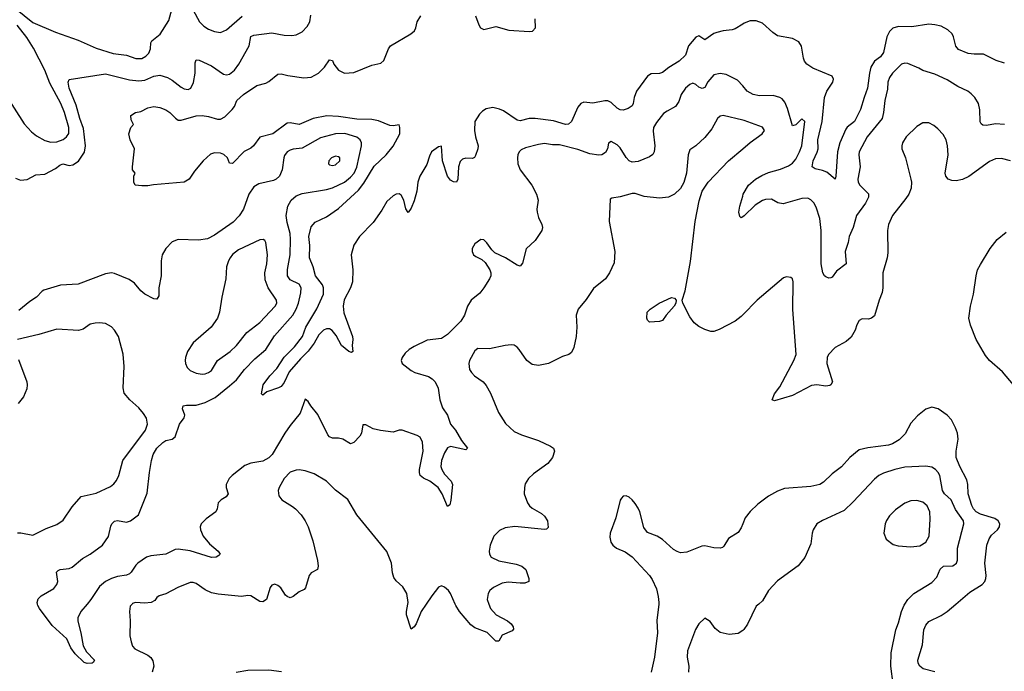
# Model space of a CAD drawing. Header units: inches. Extents: x 1771504 to 1971212, y 471788 to 643615.
# Tile 305 of 587: x 1835224 to 1841728, y 549556 to 553864. Entities that reach past the tile are written whole.
import ezdxf

# ---------------------------------------------------------------- set-up
doc = ezdxf.new("R2010")
doc.units = ezdxf.units.IN
doc.header["$MEASUREMENT"] = 0
for name, color, linetype in [('B8534', 7, 'Continuous'), ('B8535', 7, 'Continuous'), ('B8544', 7, 'Continuous'), ('B8545', 7, 'Continuous')]:
    doc.layers.add(name, color=color, linetype=linetype)

msp = doc.modelspace()

# ---------------------------------------------------------------- linework, layer by layer
at = {"layer": 'B8534', "color": 5}
for points, elevation in [([(1835668.7, 550000), (1835627.8, 549950), (1835606.8, 549910), (1835607.2, 549887.2), (1835628.1, 549810), (1835643.6, 549723.6), (1835665, 549685), (1835717.1, 549630), (1835710, 549614), (1835702, 549610), (1835670, 549607.1), (1835650, 549613.6), (1835590, 549671.2), (1835562.2, 549710), (1835534.3, 549770), (1835437.7, 549857.7), (1835355.7, 549970), (1835344.2, 549990), (1835342.2, 550000)], 460), ([(1835966.8, 550000), (1835954.4, 549985.6), (1835948.5, 549950), (1835953.7, 549890), (1835950.3, 549790.4), (1835959.5, 549750), (1835970, 549722.8), (1835984, 549704), (1836070, 549663.1), (1836090, 549646.7), (1836104.3, 549624.3), (1836110.2, 549590), (1836098, 549550)], 480), ([(1837909.2, 550000), (1837876.1, 549950), (1837843.1, 549870), (1837830, 549849.4), (1837810, 549834), (1837779.2, 549930), (1837778.5, 549950), (1837787.8, 550000)], 480), ([(1838323.8, 550000), (1838334.9, 549970), (1838370.6, 549930), (1838447.3, 549890), (1838470, 549870.4), (1838483, 549850), (1838486.4, 549833.6), (1838477.6, 549822.4), (1838410, 549794), (1838390, 549755.3), (1838370, 549755.1), (1838311.3, 549811.3), (1838230, 549842.2), (1838203.6, 549863.6), (1838128.9, 549950), (1838104.6, 549990), (1838100.3, 550000)], 480), ([(1839445, 550000), (1839432.4, 549892.4), (1839437.6, 549810), (1839416.9, 549650), (1839394.4, 549550)], 520), ([(1840000, 549826.2), (1839970, 549806.6), (1839910, 549798), (1839850, 549812.7), (1839818.9, 549838.9), (1839784.7, 549884.7), (1839750, 549908), (1839710, 549869), (1839687.1, 549832.9), (1839635.6, 549690), (1839632.9, 549650), (1839644.9, 549590), (1839641.7, 549550)], 540), ([(1836953.2, 549553.2), (1836870, 549562.9), (1836730, 549561.8), (1836653.1, 549546.9)], 520)]:
    msp.add_lwpolyline(points, dxfattribs=dict(at, elevation=elevation))
at = {"layer": 'B8535', "color": 5}
for points, elevation in [([(1836313.8, 554030), (1836411.7, 553850), (1836440.7, 553820.7), (1836470, 553800.3), (1836510, 553784.6), (1836550, 553779.5), (1836590, 553796.9), (1836692.6, 553887.4)], 480), ([(1835196.7, 553936.7), (1835310, 553844.7), (1835460.1, 553780.1), (1835610, 553728.9), (1835730, 553676.2), (1835840.6, 553640.6), (1835930, 553628.8), (1835990, 553607.2), (1836030, 553607.1), (1836057.4, 553622.6), (1836077.3, 553642.7), (1836088.7, 553670), (1836089.6, 553710), (1836096.6, 553723.4), (1836152.4, 553767.6), (1836210, 553858.9), (1836229.9, 553930)], 480), ([(1835196.4, 552816.4), (1835230, 552803), (1835273.8, 552806.2), (1835330, 552838), (1835390, 552842.4), (1835461, 552879), (1835490, 552902.4), (1835509, 552910), (1835550, 552900.3), (1835575.5, 552904.5), (1835611.9, 552928.1), (1835652.7, 552987.3), (1835659, 553030), (1835644.7, 553144.7), (1835621.6, 553210), (1835597.9, 553297.9), (1835550.7, 553410), (1835544.8, 553450), (1835551.5, 553468.5), (1835790, 553505.8), (1835950, 553465), (1836010, 553458.6), (1836050, 553464.8), (1836110, 553490.2), (1836150, 553496), (1836200.8, 553480.8), (1836230, 553464.2), (1836290, 553418.5), (1836310, 553407.4), (1836337.4, 553402.6), (1836354, 553410), (1836372.7, 553447.3), (1836383.1, 553510), (1836382.2, 553577.8), (1836390, 553598), (1836410, 553596), (1836490, 553559.1), (1836570, 553502.4), (1836590, 553499.2), (1836610, 553504.2), (1836642, 553530), (1836672.4, 553570), (1836739.2, 553690), (1836750, 553751.8), (1836770, 553762.3), (1836890, 553776.5), (1836970, 553760.3), (1837021.3, 553758.7), (1837050, 553763.1), (1837090, 553784.2), (1837122.4, 553817.6), (1837139.8, 553850), (1837147.6, 553892.4)], 460), ([(1840000, 553834.2), (1839950, 553802.9), (1839930, 553795.6), (1839870, 553789.7), (1839830, 553779.7), (1839810, 553771.5), (1839750, 553729.6), (1839710, 553757.2), (1839690, 553747), (1839642.6, 553690), (1839622, 553630), (1839581.1, 553590), (1839511.9, 553548.1), (1839470, 553515.1), (1839450, 553508.9), (1839395.1, 553504.9), (1839370, 553489.7), (1839298.5, 553390), (1839282.7, 553350), (1839277, 553310), (1839270, 553293.2), (1839243.9, 553276.1), (1839210, 553266), (1839190, 553267.6), (1839170, 553277.6), (1839130, 553316.9), (1839110, 553327.8), (1839090, 553328), (1839010, 553312.1), (1838950, 553318.7), (1838930, 553308.4), (1838910, 553286), (1838870, 553189.5), (1838850, 553173), (1838830, 553171), (1838750, 553195), (1838630, 553210.8), (1838589.3, 553210.7), (1838530, 553195.1), (1838510, 553198.3), (1838420.1, 553260.1), (1838392.7, 553272.7), (1838350, 553282.9), (1838305.2, 553274.8), (1838280.5, 553259.5), (1838261.1, 553238.9), (1838230.4, 553189.6), (1838228.5, 553130), (1838234.6, 553090), (1838251.6, 553030), (1838250.2, 553010), (1838235.2, 552964.7), (1838228.5, 552951.5), (1838215.1, 552944.9), (1838170, 552947.3), (1838150, 552942), (1838133.4, 552926.6), (1838121.7, 552890), (1838117.1, 552810), (1838110.4, 552789.6), (1838090, 552792.3), (1838070, 552803.7), (1838050, 552829), (1838015.8, 552930), (1838010, 553028), (1837990, 553022.9), (1837944.9, 552990), (1837930, 552961.2), (1837913.5, 552906.5), (1837866.9, 552830), (1837853.8, 552790), (1837848.1, 552730), (1837830, 552665.2), (1837810, 552617.2), (1837790, 552589), (1837774.2, 552614.2), (1837761.1, 552670), (1837743.9, 552703.9), (1837730, 552713.3), (1837710, 552709.7), (1837690, 552699.7), (1837650, 552660.5), (1837616.6, 552603.4), (1837558.3, 552521.7), (1837469.1, 552430.9), (1837430, 552372.8), (1837412.8, 552310), (1837424.6, 552210), (1837421.4, 552130), (1837410.1, 552089.9), (1837367.7, 552012.3), (1837360.6, 551970), (1837365.6, 551925.6), (1837422.6, 551770), (1837424.9, 551750), (1837419.5, 551710), (1837424.7, 551670), (1837415.9, 551664.1), (1837399, 551670), (1837350, 551709.7), (1837315, 551775), (1837287.8, 551807.8), (1837270, 551818.8), (1837259.6, 551819.6), (1837250, 551820.3), (1837230, 551812), (1837199.6, 551780.4), (1837170, 551726), (1837130, 551671.5), (1837078.5, 551621.5), (1837004.1, 551535.9), (1836970, 551465.1), (1836950, 551439.6), (1836934, 551430), (1836856.4, 551403.6), (1836830, 551382), (1836822, 551390), (1836832.3, 551450), (1836875.1, 551510), (1836922.9, 551557.1), (1836970, 551631.8), (1837039.2, 551700.8), (1837092, 551768), (1837115, 551830), (1837187, 551952.9), (1837229.9, 552050), (1837231.7, 552091.7), (1837224, 552110), (1837178.6, 552170), (1837162.2, 552230), (1837138, 552290), (1837140.9, 552370), (1837133.2, 552430), (1837150, 552494.9), (1837174.8, 552525.2), (1837250, 552560.7), (1837330, 552615.9), (1837462.8, 552737.2), (1837496.9, 552783.1), (1837565.3, 552894.7), (1837644.4, 552970), (1837690, 553026.7), (1837734, 553110), (1837735.1, 553150), (1837730, 553168), (1837690, 553161.2), (1837670, 553164.5), (1837593.9, 553193.9), (1837550, 553204.6), (1837450, 553205.9), (1837330, 553223.9), (1837252.8, 553227.2), (1837163, 553210), (1837070, 553170.8), (1837010, 553181.4), (1836990, 553179.2), (1836896.5, 553110), (1836810, 553087.4), (1836767.7, 553030), (1836750, 553015), (1836707.7, 552992.3), (1836630, 552912.7), (1836610, 552914), (1836596.3, 552950), (1836572.1, 552972.1), (1836550, 552981.6), (1836510, 552984.4), (1836485.2, 552974.8), (1836434.9, 552930), (1836378.6, 552861.4), (1836344.4, 552810), (1836310.7, 552790), (1836108.2, 552771.8), (1836070, 552764.5), (1836030, 552765.2), (1835986, 552770), (1835978, 552790), (1835978, 552830), (1835986, 552850), (1835968, 552870), (1835968, 552890), (1835982, 553010), (1835953.2, 553070), (1835944, 553110), (1835958, 553150), (1835975.3, 553170), (1835961.2, 553201.2), (1835959, 553230), (1835988, 553250), (1836023.3, 553256.7), (1836070, 553281.6), (1836110, 553290.3), (1836150, 553283.1), (1836190, 553267), (1836215.3, 553250), (1836252, 553212), (1836270, 553199.5), (1836290, 553199), (1836390, 553227.2), (1836429.9, 553230.1), (1836470, 553223.5), (1836530, 553205), (1836550, 553206.2), (1836577.9, 553222.1), (1836628.3, 553270), (1836642, 553290), (1836658.7, 553330), (1836701.3, 553370), (1836790, 553428.8), (1836850, 553444.9), (1836870, 553454.9), (1836930, 553503.1), (1836950, 553505.7), (1836994.3, 553494.3), (1837101.2, 553478.8), (1837150, 553483.8), (1837198.3, 553510), (1837236.9, 553550), (1837270, 553597.3), (1837290, 553594.8), (1837298.9, 553570), (1837328.8, 553528.8), (1837370.2, 553510.2), (1837430, 553514.3), (1837550, 553562.3), (1837610, 553577), (1837630, 553594), (1837660.2, 553670), (1837674.2, 553690), (1837807.8, 553770), (1837832, 553790), (1837841.6, 553810), (1837849.6, 553850), (1837873.3, 553890)], 440), ([(1838235.5, 553890), (1838257, 553830), (1838268.8, 553810), (1838290, 553799.6), (1838370, 553817.8), (1838454.8, 553794.8), (1838590, 553784.4), (1838612.2, 553787.8), (1838631.5, 553810), (1838628.3, 553870)], 440), ([(1835122, 553382), (1835254.2, 553174.2), (1835301.4, 553121.4), (1835335.2, 553095.2), (1835390, 553065), (1835430, 553053.4), (1835470, 553055.3), (1835510, 553072), (1835533.5, 553090), (1835548.5, 553111.5), (1835549.2, 553150), (1835518.8, 553250), (1835494.6, 553310), (1835422.9, 553442.9), (1835389.9, 553530), (1835315.9, 553675.9), (1835270, 553746), (1835208, 553828)], 480), ([(1840000, 553425.4), (1839964.7, 553464.7), (1839890, 553502.2), (1839850, 553507.2), (1839810, 553499.2), (1839770, 553453.7), (1839750, 553414.7), (1839732.4, 553407.6), (1839710, 553417.7), (1839690, 553435.6), (1839670, 553443.5), (1839650, 553434.7), (1839621.5, 553410), (1839593.4, 553370), (1839577.5, 553322.5), (1839557, 553290), (1839500.3, 553259.7), (1839477.6, 553242.4), (1839430, 553183.5), (1839410.2, 553150), (1839407.4, 553127.4), (1839420.3, 553030), (1839415.8, 552990), (1839407.3, 552972.7), (1839383.2, 552956.8), (1839310, 552926), (1839270, 552921.1), (1839250, 552931.2), (1839230, 552953.3), (1839190, 553016.4), (1839170, 553036), (1839130, 553057.6), (1839112.7, 553047.3), (1839106, 553010), (1839094.6, 552985.4), (1839070.3, 552969.7), (1839050, 552967.6), (1838990, 552975.8), (1838910, 553004.5), (1838790, 553035.4), (1838743.5, 553036.5), (1838690, 553044.3), (1838650, 553039.4), (1838564.1, 553015.9), (1838537, 553003), (1838523.7, 552990), (1838514.6, 552970), (1838511.6, 552950), (1838515.2, 552910), (1838530.2, 552870), (1838607.6, 552770), (1838636.9, 552710), (1838648.5, 552670), (1838640.3, 552610), (1838642, 552590), (1838650, 552556), (1838673, 552510), (1838677.3, 552490), (1838674, 552470), (1838630, 552402.7), (1838570.6, 552349.4), (1838546, 552254), (1838530, 552233.2), (1838510, 552240.9), (1838432.7, 552290), (1838363.3, 552323.3), (1838341.7, 552341.7), (1838310, 552389), (1838290, 552409), (1838270, 552409.3), (1838230, 552380.9), (1838213, 552350), (1838213, 552330), (1838222, 552310), (1838237.3, 552297.3), (1838277.3, 552277.3), (1838299.2, 552259.2), (1838330.3, 552210.4), (1838335.5, 552190), (1838335.5, 552170), (1838328, 552150), (1838290.4, 552090), (1838263.4, 552056.6), (1838207.2, 552010), (1838182.3, 551970), (1838162, 551910), (1838139, 551870), (1838050, 551782), (1838010, 551756.4), (1837916, 551744), (1837830, 551702.6), (1837797.4, 551682.6), (1837770, 551658.4), (1837750.4, 551630), (1837744.4, 551610), (1837750.4, 551590), (1837810, 551544.2), (1837834, 551530), (1837924.1, 551504.1), (1837949.5, 551489.5), (1837967.9, 551470), (1837987.4, 551427.4), (1838000.2, 551350), (1838017, 551297), (1838049.4, 551249.4), (1838070.2, 551190), (1838103.2, 551150), (1838142.5, 551082.5), (1838182.8, 551030), (1838170, 551020.9), (1838070, 551041.3), (1838050, 551033.3), (1838030, 550999.5), (1838010.2, 550950), (1838006, 550910), (1838011.6, 550890), (1838030, 550859.5), (1838073.4, 550813.4), (1838082, 550790), (1838072.7, 550687.2), (1838064.5, 550655.5), (1838050, 550646), (1838014.8, 550730), (1837988.7, 550770), (1837932.9, 550812.9), (1837892, 550832), (1837869.8, 550850), (1837864.1, 550870), (1837864.8, 550890), (1837888.2, 551010), (1837885.6, 551070), (1837870, 551102.7), (1837850, 551114.5), (1837750, 551149), (1837730, 551149), (1837690, 551137.2), (1837606.8, 551146.8), (1837558, 551158), (1837510, 551186), (1837490, 551186), (1837481, 551130), (1837471, 551110), (1837430, 551069), (1837410, 551059), (1837358, 551090), (1837330, 551097), (1837290, 551096), (1837270, 551105.2), (1837259.3, 551119.3), (1837192.8, 551252.8), (1837146.6, 551310), (1837130, 551339), (1837110, 551354), (1837076.7, 551263.3), (1837010, 551181.6), (1836974.3, 551130), (1836892.3, 550990), (1836870, 550967.7), (1836830, 550945.6), (1836750, 550931), (1836710, 550915.6), (1836627, 550850), (1836607.4, 550830), (1836587.2, 550790), (1836588.7, 550770), (1836601.6, 550730), (1836597.2, 550722.8), (1836588, 550710), (1836555.5, 550690), (1836534.4, 550670), (1836528.7, 550630), (1836520.4, 550610), (1836455.6, 550564.4), (1836421.6, 550530), (1836415.8, 550510), (1836418, 550490), (1836435.6, 550450), (1836477.3, 550397.3), (1836534.9, 550350), (1836548, 550330), (1836539.3, 550320.7), (1836521, 550310), (1836490, 550308.7), (1836350, 550352.5), (1836270, 550363.2), (1836250, 550360.3), (1836190, 550329.8), (1836090, 550319.8), (1836062.4, 550310), (1836003.7, 550270), (1835990, 550257.4), (1835960.7, 550210), (1835950, 550199.8), (1835928.4, 550191.6), (1835870, 550182.1), (1835830, 550168.6), (1835789.6, 550150.4), (1835750, 550115.9), (1835693.2, 550030), (1835668.7, 550000)], 460), ([(1840000, 553200.3), (1839870, 553229.8), (1839850, 553225.7), (1839833.1, 553210), (1839796.9, 553143.1), (1839750, 553084.4), (1839690, 553029.6), (1839650, 553002.7), (1839639.5, 552970), (1839627.6, 552850), (1839612, 552788), (1839590, 552747), (1839550.3, 552709.7), (1839510.2, 552689.7), (1839450, 552684.7), (1839350, 552695.7), (1839290, 552714), (1839270, 552715.3), (1839190, 552693.3), (1839135.9, 552684.1), (1839123.8, 552676.2), (1839117, 552530), (1839155.2, 552330), (1839150, 552255.3), (1839119.5, 552190), (1839094, 552150), (1839013.7, 552086.3), (1838965.4, 552014.6), (1838913, 551950), (1838900.4, 551910), (1838903.7, 551830), (1838900.3, 551770), (1838883.4, 551696.6), (1838870, 551662.7), (1838851, 551650), (1838810, 551636.9), (1838716.3, 551590), (1838650, 551577.6), (1838610, 551584), (1838573.6, 551610), (1838524, 551684), (1838510, 551699.6), (1838490, 551711.3), (1838470, 551714), (1838430, 551708.7), (1838328.2, 551688.2), (1838250.4, 551689.6), (1838230, 551674.5), (1838195.8, 551610), (1838190.4, 551590), (1838195.5, 551550), (1838207.7, 551530), (1838227.7, 551510), (1838284.9, 551470), (1838305.8, 551445.8), (1838334.1, 551394.1), (1838386.1, 551266.1), (1838433.9, 551193.9), (1838490, 551140.5), (1838538.3, 551118.3), (1838650, 551082.4), (1838730, 551043.8), (1838750.3, 551030.3), (1838755.8, 551010), (1838742.6, 550970), (1838711.8, 550930), (1838618.5, 550861.4), (1838584.9, 550830), (1838563.9, 550796.1), (1838558.4, 550770), (1838557.1, 550730), (1838578, 550670), (1838590.7, 550650), (1838610, 550633.4), (1838670, 550598.4), (1838690, 550581.6), (1838710.3, 550550), (1838714.4, 550505.6), (1838703.8, 550496.2), (1838690, 550493.6), (1838493.7, 550513.7), (1838430, 550504.8), (1838394.2, 550485.8), (1838355.3, 550450), (1838331.7, 550390), (1838325.3, 550350), (1838326.7, 550330), (1838339.1, 550310), (1838390, 550286.3), (1838503.2, 550263.2), (1838541, 550250), (1838568, 550228), (1838587.3, 550170), (1838586.8, 550150), (1838561.3, 550138.7), (1838530, 550137.4), (1838450, 550144.7), (1838410, 550139.1), (1838353, 550110), (1838330.5, 550090), (1838318, 550070), (1838312.7, 550030), (1838323.8, 550000)], 480), ([(1835342.2, 550000), (1835340.2, 550010), (1835345.8, 550034.2), (1835364.9, 550055.1), (1835450, 550103.9), (1835470, 550128.9), (1835475.9, 550150), (1835467.8, 550210), (1835478.6, 550221.4), (1835492.2, 550227.8), (1835550, 550235.6), (1835570, 550244.1), (1835638.8, 550301.2), (1835690, 550330.2), (1835769.7, 550390), (1835810, 550446.4), (1835825.2, 550514.8), (1835831.6, 550530), (1835850, 550548.4), (1835870, 550552.9), (1835930, 550540.9), (1835956.2, 550550), (1836009.5, 550590), (1836065.7, 550734.3), (1836080.4, 550870), (1836093.6, 550950), (1836106, 550990), (1836129.8, 551030), (1836170, 551069.2), (1836190, 551080.7), (1836230, 551090.4), (1836250, 551104.9), (1836279.8, 551190), (1836310, 551231.3), (1836314.3, 551250), (1836299.7, 551290), (1836304.5, 551310), (1836324.7, 551315.3), (1836390, 551315.9), (1836450, 551333.4), (1836514.6, 551365.4), (1836610, 551442.8), (1836656.6, 551483.3), (1836709.8, 551550), (1836778.2, 551621.8), (1836850, 551683.9), (1836907.6, 551772.5), (1837029.2, 551910), (1837051.1, 551950), (1837066.3, 551990), (1837081.3, 552058.7), (1837082.3, 552090), (1837070, 552114.2), (1837010, 552143.9), (1836993.8, 552170), (1836991.8, 552211.8), (1837010.5, 552310), (1837012.8, 552410), (1837010.5, 552450), (1836990, 552522), (1836983.2, 552570), (1836994.9, 552630), (1837016.8, 552670), (1837050, 552699.4), (1837090, 552713.5), (1837250, 552741.1), (1837290, 552751.9), (1837370, 552789.4), (1837410, 552821.6), (1837433.8, 552850), (1837451, 552889), (1837481.1, 553030), (1837481, 553050), (1837472, 553070), (1837450, 553088), (1837371.5, 553111.5), (1837309.8, 553109.8), (1837210, 553082.1), (1837090, 553013.6), (1837030, 553007.6), (1837010, 553001), (1836991.1, 552988.9), (1836973.5, 552966.5), (1836967.6, 552950), (1836957.7, 552870), (1836939.5, 552830), (1836917.6, 552810), (1836899.4, 552800.6), (1836802.6, 552777.4), (1836770, 552758.3), (1836737.7, 552710), (1836701.3, 552610), (1836673.7, 552566.3), (1836634.6, 552525.4), (1836510, 552438.5), (1836464.6, 552415.4), (1836405.2, 552405.2), (1836270, 552411), (1836230, 552394), (1836189, 552350), (1836165.5, 552310), (1836158, 552270), (1836157.7, 552170), (1836143.1, 552090), (1836142.8, 552037.2), (1836130, 552015.3), (1836110, 552017.2), (1836050, 552049.5), (1836024.5, 552070), (1835981.7, 552121.7), (1835946.9, 552146.9), (1835850, 552186.6), (1835830, 552189.7), (1835790, 552183.5), (1835610, 552115.7), (1835492.4, 552107.6), (1835384, 552076), (1835371.2, 552068.8), (1835334.9, 552030), (1835290, 552001.5), (1835218.7, 551941.3)], 460), ([(1840000, 551912.2), (1839990, 551902), (1839950.6, 551870), (1839845.5, 551814.5), (1839810, 551802.4), (1839790, 551801.3), (1839750, 551816.3), (1839710, 551835.6), (1839678.5, 551858.5), (1839650, 551899.5), (1839604.5, 551990), (1839600.7, 552010), (1839620.3, 552070), (1839655.1, 552265), (1839686.2, 552530), (1839712.9, 552667.1), (1839731.3, 552730), (1839771.2, 552790), (1839906.9, 552930), (1840000, 553009.2)], 480), ([(1840000, 552560), (1839990, 552554), (1839981.5, 552561.5), (1839975.1, 552590), (1839980.5, 552630), (1840000, 552697.7)], 460), ([(1835210, 550471.4), (1835231.2, 550471.2), (1835310, 550455.3), (1835399.2, 550500.8), (1835470, 550527.2), (1835510, 550554), (1835570, 550643.6), (1835630, 550711.6), (1835730, 550733.6), (1835822.7, 550777.3), (1835845.9, 550794.1), (1835862.9, 550817.1), (1835878.5, 550850), (1835906.2, 550950), (1836054.2, 551150), (1836067.9, 551190), (1836060.8, 551230), (1836040.9, 551260.9), (1836010, 551297.4), (1835951.8, 551350), (1835914.2, 551394.2), (1835907.6, 551430), (1835914.5, 551570), (1835908.1, 551651.9), (1835875.8, 551770), (1835851, 551811), (1835830, 551832.3), (1835790, 551855.6), (1835750, 551860.5), (1835722.3, 551857.7), (1835690, 551849.6), (1835642.6, 551817.4), (1835612.1, 551807.9), (1835470, 551817.2), (1835350, 551782.2), (1835210, 551749.6)], 480), ([(1835216.1, 551616.1), (1835270.2, 551470.2), (1835273.1, 551450), (1835270, 551424), (1835248.5, 551370), (1835212.8, 551327.2)], 480), ([(1837787.8, 550000), (1837789.6, 550010), (1837782, 550070), (1837754.2, 550114.2), (1837710, 550153.2), (1837695.3, 550175.3), (1837686.2, 550206.2), (1837680.7, 550270), (1837650, 550348.7), (1837451, 550591), (1837391.6, 550691.6), (1837310, 550752.8), (1837250, 550812.1), (1837170, 550860.4), (1837110, 550881.3), (1837070, 550887.8), (1837050, 550886.3), (1837010, 550871.1), (1836970.3, 550830), (1836937, 550770), (1836932.2, 550750), (1836936.2, 550716.2), (1836954.9, 550690), (1837026.3, 550646.3), (1837044.9, 550630), (1837082.6, 550590), (1837110, 550550.5), (1837130, 550510.7), (1837161.3, 550418.7), (1837192, 550288), (1837194.4, 550250), (1837190.3, 550229.6), (1837150, 550206), (1837136.3, 550190), (1837112.1, 550107.9), (1837103, 550097), (1837070, 550081.2), (1837030, 550049.5), (1837010, 550042), (1836990, 550049.4), (1836979.7, 550059.7), (1836947.9, 550107.9), (1836930, 550123.7), (1836910, 550131.6), (1836902, 550130), (1836890, 550126), (1836879.3, 550110), (1836854.9, 550030), (1836830, 550015.1), (1836810, 550018), (1836750, 550054.7), (1836730, 550056.3), (1836690, 550049.7), (1836535.1, 550064.9), (1836490, 550074), (1836450, 550093.8), (1836390, 550135.1), (1836370, 550143.5), (1836350, 550143), (1836269.2, 550110.8), (1836190, 550067.3), (1836145.8, 550054.2), (1836130, 550044), (1836116.1, 550023.9), (1836091.3, 550010), (1836050, 550006.3), (1835988.9, 550011.1), (1835970, 550003.7), (1835966.8, 550000)], 480), ([(1840000, 550529.7), (1839990, 550505.2), (1839970, 550472.3), (1839907.2, 550432.8), (1839876.1, 550383.9), (1839865.8, 550374.2), (1839852, 550370), (1839810, 550371.1), (1839750, 550385.1), (1839730, 550383), (1839630, 550342.2), (1839590, 550339.7), (1839567.4, 550347.4), (1839541.8, 550361.8), (1839470, 550426), (1839434, 550450), (1839370, 550473.2), (1839346, 550506), (1839319.6, 550610), (1839310, 550634), (1839290, 550664), (1839269.2, 550690), (1839250, 550706), (1839230, 550715.1), (1839210, 550713.2), (1839198.8, 550701.2), (1839190, 550688), (1839162.6, 550570), (1839124.6, 550470), (1839122.3, 550442.3), (1839128.9, 550410), (1839141.3, 550390), (1839165.5, 550370), (1839224.5, 550344.5), (1839270, 550312.4), (1839385.3, 550190), (1839402.7, 550162.7), (1839430, 550100.7), (1839442.2, 550050), (1839446.2, 550010), (1839445, 550000)], 520), ([(1838100.3, 550000), (1838070, 550069.6), (1838055.6, 550090), (1838030, 550112.8), (1838010, 550119.7), (1837990, 550111.5), (1837945.3, 550054.7), (1837909.2, 550000)], 480)]:
    msp.add_lwpolyline(points, dxfattribs=dict(at, elevation=elevation))
at = {"layer": 'B8535', "color": 5, "elevation": 480}
for points in [[(1837310, 552961.3), (1837283.8, 552950), (1837266.7, 552930), (1837263, 552910), (1837270, 552903.8), (1837290, 552899.5), (1837310, 552904), (1837338.7, 552930), (1837339.5, 552950), (1837330, 552957.6)], [(1836831.3, 552411.3), (1836810, 552408.2), (1836670, 552341.8), (1836630, 552311), (1836613.8, 552290), (1836602.2, 552270), (1836590.2, 552230), (1836586.5, 552150), (1836558.3, 552030), (1836543.6, 551930), (1836530.3, 551890), (1836488.8, 551830), (1836370, 551728.3), (1836332.3, 551670), (1836318.6, 551630), (1836316.5, 551610), (1836319.1, 551590), (1836330, 551564.9), (1836350, 551545.3), (1836390, 551525.8), (1836430, 551520.2), (1836450, 551523.2), (1836470, 551530.2), (1836490, 551545.3), (1836529.9, 551610.1), (1836614.8, 551670), (1836656, 551710), (1836725.3, 551794.7), (1836810, 551860.9), (1836912.1, 551970), (1836921.5, 551990), (1836920.4, 552010), (1836865, 552090), (1836844.8, 552144.8), (1836842.3, 552190), (1836856.4, 552250), (1836860.5, 552310), (1836849.7, 552389.7), (1836843.6, 552403.6)], [(1839384.7, 551864.7), (1839370, 551878), (1839366, 551890), (1839369.3, 551930), (1839389.2, 551950), (1839449.2, 551990), (1839530, 552028), (1839550, 552022.8), (1839560.7, 552010), (1839559.1, 551990), (1839548, 551970), (1839494, 551910), (1839470, 551875.3), (1839450, 551868)]]:
    msp.add_lwpolyline(points, close=True, dxfattribs=at)
at = {"layer": 'B8544', "color": 5}
for points, elevation in [([(1840106.4, 550000), (1840090, 549985.2), (1840032.1, 549867.9), (1840008.3, 549831.7), (1840000, 549826.2)], 540), ([(1840994.7, 549470), (1840978.2, 549590), (1840981.8, 549678.2), (1841011, 549829), (1841030, 549876), (1841048.8, 549951.2), (1841067, 549993), (1841071.2, 550000)], 540), ([(1841270, 549551.4), (1841191.7, 549571.7), (1841169.3, 549589.3), (1841158, 549610), (1841155.9, 549630), (1841188, 549730), (1841196.8, 549830), (1841210, 549860.3), (1841230, 549884.9), (1841310, 549925), (1841350, 549950.2), (1841408, 550000)], 520)]:
    msp.add_lwpolyline(points, dxfattribs=dict(at, elevation=elevation))
at = {"layer": 'B8545', "color": 5}
for points, elevation in [([(1841730, 553575.1), (1841673.4, 553593.4), (1841590, 553635.6), (1841530, 553635.4), (1841490, 553641), (1841426.5, 553666.5), (1841407.7, 553687.7), (1841392.8, 553750), (1841383.5, 553770), (1841356.1, 553796.1), (1841310, 553820.2), (1841270, 553830.4), (1841230, 553834), (1841117.3, 553817.3), (1841030, 553817.7), (1840992.7, 553807.3), (1840970, 553785.1), (1840952.2, 553750), (1840930, 553645.7), (1840910, 553618.6), (1840870, 553589), (1840847.4, 553550), (1840837.7, 553510), (1840824.4, 553410), (1840801.4, 553350), (1840778.8, 553270), (1840738.5, 553190), (1840690, 553153.1), (1840680.3, 553139.7), (1840641, 553050), (1840626.1, 552990), (1840614.9, 552830), (1840610, 552809), (1840555.6, 552855.6), (1840527.2, 552867.2), (1840477.7, 552877.7), (1840459.5, 552890), (1840466.5, 552930), (1840492.5, 552987.5), (1840498, 553010), (1840497, 553070), (1840524.6, 553190), (1840541.2, 553350), (1840554.8, 553390), (1840594.8, 553450), (1840599.7, 553470), (1840591.3, 553490), (1840462.4, 553542.4), (1840423, 553570), (1840408.4, 553590), (1840401.7, 553610), (1840388.2, 553688.2), (1840370, 553718), (1840330, 553738.4), (1840230, 553757), (1840198.3, 553778.3), (1840130, 553840.7), (1840090, 553857), (1840050, 553855.1), (1840010, 553840.5), (1840000, 553834.2)], 440), ([(1841730, 553171), (1841670, 553175.3), (1841610, 553164.2), (1841586.4, 553166.4), (1841575.2, 553175.2), (1841568.7, 553188.7), (1841567.3, 553267.3), (1841557.4, 553310), (1841533.3, 553350), (1841510, 553373.3), (1841486.6, 553390), (1841421.1, 553421.1), (1841350, 553466.3), (1841270, 553503.6), (1841190, 553527), (1841163.3, 553543.3), (1841090, 553573.6), (1841070, 553575.6), (1841050, 553569.6), (1840990.3, 553510), (1840970, 553482.4), (1840958.9, 553450), (1840956, 553404), (1840938, 553330), (1840931, 553250), (1840920.2, 553210), (1840823.2, 553090), (1840770.3, 552990), (1840768, 552970), (1840775, 552890), (1840759.7, 552810), (1840762.9, 552790), (1840772.7, 552770), (1840831.2, 552711.2), (1840831.5, 552690), (1840810.2, 552650), (1840752.1, 552570), (1840729.3, 552490), (1840702.4, 552430), (1840695.6, 552390), (1840676.5, 552330), (1840682.6, 552250), (1840619, 552201.1), (1840590, 552160.5), (1840582.3, 552157.7), (1840570, 552155.1), (1840550, 552163.1), (1840539.7, 552170), (1840528.7, 552190), (1840518.5, 552250), (1840518.1, 552470), (1840510.5, 552550), (1840485.2, 552625.2), (1840470, 552653), (1840450, 552673.5), (1840430, 552683.1), (1840390, 552682.3), (1840266.5, 552646.5), (1840232.2, 552652.2), (1840190, 552676.9), (1840150, 552674.2), (1840130, 552668.6), (1840081.9, 552638.2), (1840010, 552566), (1840000, 552560)], 460), ([(1840000, 552697.7), (1840003.5, 552710), (1840038.9, 552770), (1840084.7, 552810), (1840125.6, 552834.4), (1840170, 552853.5), (1840250, 552874.6), (1840303, 552897), (1840330, 552915.5), (1840350, 552941.5), (1840375.8, 552990), (1840390.5, 553030), (1840409.4, 553189.4), (1840390, 553209.2), (1840350, 553169), (1840330, 553162), (1840296.6, 553276.6), (1840278.7, 553318.7), (1840260.4, 553340.4), (1840245.2, 553350), (1840201.8, 553361.8), (1840110, 553360.7), (1840070, 553368.9), (1840030, 553391.9), (1840000, 553425.4)], 460), ([(1840000, 553009.2), (1840049.1, 553050.9), (1840129.4, 553110), (1840142.9, 553130), (1840130, 553152.6), (1840010, 553198), (1840000, 553200.3)], 480), ([(1841770, 552929.7), (1841710, 552945.4), (1841670, 552944), (1841630, 552926.9), (1841492.7, 552827.3), (1841452.7, 552807.3), (1841410, 552798.9), (1841381.4, 552801.4), (1841357.6, 552810), (1841341, 552830), (1841337.2, 552850), (1841358, 552970), (1841353.5, 553030), (1841343, 553070), (1841324.1, 553104.1), (1841290, 553142), (1841263.3, 553163.3), (1841230, 553181.6), (1841190, 553181.6), (1841150, 553157.6), (1841079.5, 553090), (1841055.2, 553050), (1841050.2, 553030), (1841051.5, 553010), (1841076.5, 552950), (1841110.3, 552810), (1841114.6, 552790), (1841112.7, 552750), (1841097.3, 552710), (1841078.3, 552681.7), (1840989, 552570), (1840962.7, 552510), (1840957.3, 552470), (1840958.4, 552321.6), (1840954.7, 552290), (1840925.8, 552190), (1840926.5, 552090), (1840921, 552059), (1840901.5, 552010), (1840870, 551905.2), (1840850, 551889.5), (1840830, 551884.5), (1840790, 551885.2), (1840770, 551874), (1840754.2, 551845.8), (1840743.1, 551810), (1840716.2, 551763.8), (1840683, 551737), (1840610, 551696.2), (1840566, 551650), (1840558.9, 551630), (1840556.5, 551590), (1840592.4, 551470), (1840582, 551450), (1840574.7, 551445.3), (1840550, 551440.4), (1840490, 551449.7), (1840453.9, 551446.1), (1840330, 551378.7), (1840210, 551343.7), (1840195.3, 551350), (1840209.7, 551390), (1840244.6, 551435.4), (1840338.7, 551610), (1840353.6, 551650), (1840332.1, 551947.9), (1840332.6, 552130), (1840329.4, 552149.4), (1840318.4, 552158.4), (1840290, 552162.7), (1840270, 552156), (1840096.3, 552010), (1840000, 551912.2)], 480), ([(1841788.2, 551450), (1841716.3, 551536.3), (1841630, 551609.6), (1841604.4, 551644.4), (1841543.1, 551750), (1841504.2, 551844.2), (1841493.6, 551890), (1841505.1, 551970), (1841525.1, 552050), (1841541.5, 552170), (1841552.1, 552210), (1841570, 552245.5), (1841634.3, 552350), (1841680.5, 552410), (1841740.8, 552459.2)], 480), ([(1841408, 550000), (1841500.6, 550079.4), (1841581.6, 550130), (1841600.5, 550150), (1841607.1, 550170), (1841607.6, 550190), (1841599.3, 550270), (1841613.1, 550390), (1841627.5, 550432.5), (1841644.3, 550455.7), (1841683.5, 550490), (1841696.9, 550510), (1841698.9, 550530), (1841687.8, 550550), (1841665.1, 550565.1), (1841570, 550593.7), (1841542.6, 550610), (1841524.3, 550630), (1841512.9, 550652.9), (1841489.9, 550729.9), (1841487.7, 550790), (1841481.1, 550821.1), (1841433.3, 550910), (1841409.8, 550970), (1841409.8, 551010), (1841422.4, 551090), (1841418, 551130), (1841405.6, 551165.6), (1841378.5, 551218.5), (1841349.7, 551249.7), (1841291.2, 551291.2), (1841250, 551301.6), (1841210, 551287.8), (1841155.2, 551244.8), (1841110, 551197), (1841073.8, 551126.2), (1841034.2, 551085.8), (1840990, 551059.2), (1840962.8, 551050), (1840826.5, 551033.5), (1840770, 551019.7), (1840706.7, 550970), (1840653.1, 550906.9), (1840590, 550861.4), (1840532.9, 550807.1), (1840510, 550791.7), (1840450, 550777), (1840276.2, 550763.8), (1840230, 550747.1), (1840170, 550712.8), (1840100, 550660), (1840048.4, 550611.6), (1840016.5, 550570), (1840000, 550529.7)], 520), ([(1841071.2, 550000), (1841089.8, 550030.2), (1841130.8, 550069.2), (1841250, 550142.6), (1841281.8, 550178.2), (1841303.9, 550230), (1841326.2, 550250), (1841387.4, 550252.6), (1841413.1, 550270), (1841419.8, 550290), (1841419.8, 550370), (1841459.8, 550530), (1841457.7, 550550), (1841405.6, 550625.6), (1841377.7, 550690), (1841332, 550730), (1841318.9, 550750), (1841302.2, 550850), (1841291.9, 550870), (1841273.7, 550890), (1841250, 550904.2), (1841210, 550911.9), (1841070, 550904.6), (1841004.9, 550890), (1840930, 550865.3), (1840898.4, 550850), (1840870, 550826.6), (1840730, 550676.9), (1840670, 550619.6), (1840527.6, 550552.4), (1840490.4, 550529.6), (1840466, 550490), (1840459.1, 550470), (1840450, 550398), (1840410, 550308.7), (1840366.8, 550253.2), (1840230, 550152.7), (1840170.4, 550089.6), (1840130, 550021.2), (1840106.4, 550000)], 540)]:
    msp.add_lwpolyline(points, dxfattribs=dict(at, elevation=elevation))
at = {"layer": 'B8545', "color": 5, "elevation": 560}
msp.add_lwpolyline([(1841150, 550685.6), (1841110, 550683), (1841070, 550667.6), (1841010, 550622.4), (1840970, 550582.9), (1840950, 550552), (1840941.7, 550530), (1840932.4, 550470), (1840948, 550430), (1840993.7, 550393.7), (1841025.9, 550385.8), (1841110, 550378), (1841170, 550385.3), (1841209.7, 550410.3), (1841231, 550449), (1841239.4, 550560.6), (1841236.9, 550610), (1841219.6, 550650), (1841190, 550673.6)], close=True, dxfattribs=at)

doc.saveas('drawing.dxf')
